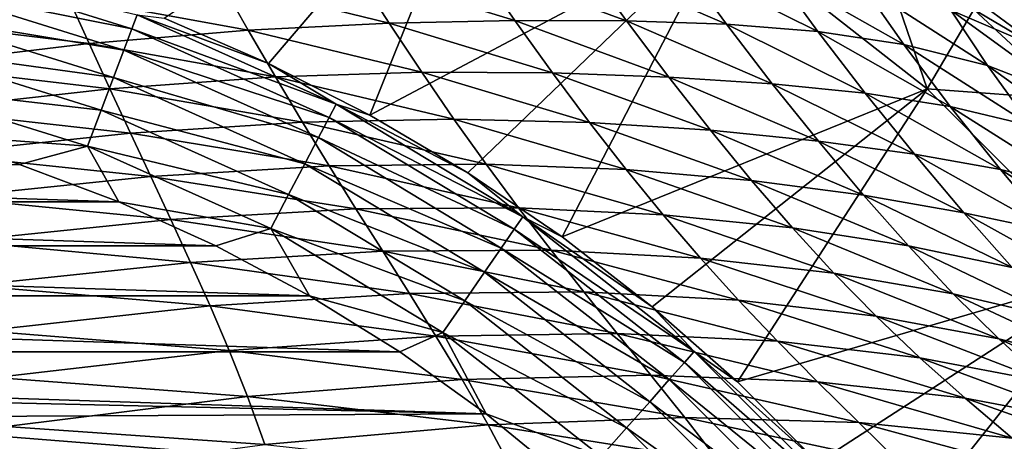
# Model space of a CAD drawing. Header units: metres. Extents: x -90 to 304, y -90 to 74.
# Tile 432 of 570: x 242.79 to 248.04, y 39.03 to 41.28. Entities that reach past the tile are written whole.
import ezdxf

# ---------------------------------------------------------------- set-up
doc = ezdxf.new("R2010")
doc.units = ezdxf.units.M
doc.layers.add('solid_21662050_350', color=7, linetype='CONTINUOUS')

msp = doc.modelspace()

# ---------------------------------------------------------------- linework, layer by layer
at = {"layer": 'solid_21662050_350'}
for points in [[(244.114304, 41.043331, -26.917501), (243.557175, 41.284416, -26.917501), (245.344345, 42.482731, 8.134833)], [(244.655182, 40.767738, -26.917501), (244.114304, 41.043331, -26.917501), (245.344345, 42.482731, 8.134833)], [(244.655182, 40.767738, -26.917501), (245.344345, 42.482731, 8.134833), (246.532745, 41.764313, 8.134833)], [(247.914917, 42.227818, 8.434502), (248.859802, 41.163704, 8.301346), (247.813553, 42.102371, 8.301346)], [(247.914917, 42.227818, 8.434502), (248.974976, 41.2766, 8.434502), (248.859802, 41.163704, 8.301346)], [(247.813553, 42.102371, 8.301346), (248.730438, 41.036758, 8.206315), (247.699692, 41.961338, 8.206315)], [(247.813553, 42.102371, 8.301346), (248.859802, 41.163704, 8.301346), (248.730438, 41.036758, 8.206315)], [(247.699692, 41.961338, 8.206315), (248.595886, 40.90477, 8.151685), (247.581268, 41.814697, 8.151685)], [(247.699692, 41.961338, 8.206315), (248.730438, 41.036758, 8.206315), (248.595886, 40.90477, 8.151685)], [(247.581268, 41.814697, 8.151685), (248.595886, 40.90477, 8.151685), (247.87587, 41.330029, 8.134833)], [(245.177689, 40.458729, -26.917501), (244.655182, 40.767738, -26.917501), (246.532745, 41.764313, 8.134833)], [(245.679764, 40.117519, -26.917501), (245.177689, 40.458729, -26.917501), (246.532745, 41.764313, 8.134833)], [(245.679764, 40.117519, -26.917501), (246.532745, 41.764313, 8.134833), (247.625885, 40.90789, 8.134833)], [(247.625885, 40.90789, 8.134833), (246.532745, 41.764313, 8.134833), (247.328552, 41.780891, 8.134833)], [(247.625885, 40.90789, 8.134833), (247.328552, 41.780891, 8.134833), (247.87587, 41.330029, 8.134833)], [(248.246628, 41.11541, 60.111828), (247.60495, 41.590126, 59.952877), (247.752869, 41.32761, 65.189125)], [(248.246628, 41.11541, 60.111828), (248.149872, 41.330086, 54.64077), (247.60495, 41.590126, 59.952877)], [(242.256012, 41.452976, -27.512096), (242.28508, 41.570911, -27.332626), (243.385895, 41.227879, -27.332626)], [(243.385895, 41.227879, -27.332626), (242.28508, 41.570911, -27.332626), (243.414246, 41.302635, -27.131203)], [(245.428284, 41.27108, 90.937805), (245.225189, 41.563908, 87.264999), (244.582184, 41.531612, 90.856956)], [(246.023804, 41.269234, 87.331863), (245.799927, 41.578899, 83.363678), (245.225189, 41.563908, 87.264999)], [(246.023804, 41.269234, 87.331863), (245.225189, 41.563908, 87.264999), (245.428284, 41.27108, 90.937805)], [(246.556717, 41.252026, 83.42672), (245.799927, 41.578899, 83.363678), (246.023804, 41.269234, 87.331863)], [(246.556717, 41.252026, 83.42672), (246.321747, 41.573147, 79.177605), (245.799927, 41.578899, 83.363678)], [(247.044281, 41.212452, 79.27063), (246.321747, 41.573147, 79.177605), (246.556717, 41.252026, 83.42672)], [(247.044281, 41.212452, 79.27063), (246.809586, 41.537086, 74.755363), (246.321747, 41.573147, 79.177605)], [(247.501389, 41.144562, 74.837257), (246.809586, 41.537086, 74.755363), (247.044281, 41.212452, 79.27063)], [(247.501389, 41.144562, 74.837257), (247.279709, 41.46167, 70.072189), (246.809586, 41.537086, 74.755363)], [(243.045746, 41.396965, 97.15976), (242.049438, 41.52459, 97.10878), (242.122803, 41.275658, 99.943657)], [(244.757904, 41.257729, 94.226044), (244.582184, 41.531612, 90.856956), (243.860092, 41.47818, 94.154663)], [(245.428284, 41.27108, 90.937805), (244.582184, 41.531612, 90.856956), (244.757904, 41.257729, 94.226044)], [(242.218369, 41.30027, -27.661184), (242.256012, 41.452976, -27.512096), (243.342819, 41.114307, -27.512096)], [(243.342819, 41.114307, -27.512096), (242.256012, 41.452976, -27.512096), (243.385895, 41.227879, -27.332626)], [(244.006119, 41.21954, 97.240227), (243.860092, 41.47818, 94.154663), (243.045746, 41.396965, 97.15976)], [(244.757904, 41.257729, 94.226044), (243.860092, 41.47818, 94.154663), (244.006119, 41.21954, 97.240227)], [(247.948441, 41.031006, 70.190834), (247.279709, 41.46167, 70.072189), (247.501389, 41.144562, 74.837257)], [(247.948441, 41.031006, 70.190834), (247.752869, 41.32761, 65.189125), (247.279709, 41.46167, 70.072189)], [(243.157852, 41.148468, 99.999413), (243.045746, 41.396965, 97.15976), (242.122803, 41.275658, 99.943657)], [(244.006119, 41.21954, 97.240227), (243.045746, 41.396965, 97.15976), (243.157852, 41.148468, 99.999413)], [(247.625885, 40.90789, 8.134833), (247.87587, 41.330029, 8.134833), (248.391937, 40.849976, 8.134833)], [(248.402649, 40.854206, 65.346008), (247.752869, 41.32761, 65.189125), (247.948441, 41.031006, 70.190834)], [(248.402649, 40.854206, 65.346008), (248.246628, 41.11541, 60.111828), (247.752869, 41.32761, 65.189125)], [(248.595886, 40.90477, 8.151685), (248.391937, 40.849976, 8.134833), (247.87587, 41.330029, 8.134833)], [(243.157852, 41.148468, 99.999413), (242.122803, 41.275658, 99.943657), (242.194565, 41.032875, 102.580284)], [(242.17392, 41.119965, -27.77289), (242.218369, 41.30027, -27.661184), (243.287048, 40.967251, -27.661184)], [(243.287048, 40.967251, -27.661184), (242.218369, 41.30027, -27.661184), (243.342819, 41.114307, -27.512096)], [(243.385895, 41.227879, -27.332626), (243.414246, 41.302635, -27.131203), (244.474503, 40.825451, -27.131203)], [(243.414246, 41.302635, -27.131203), (243.557175, 41.284416, -26.917501), (244.114304, 41.043331, -26.917501)], [(244.474503, 40.825451, -27.131203), (243.414246, 41.302635, -27.131203), (244.114304, 41.043331, -26.917501)], [(243.342819, 41.114307, -27.512096), (243.385895, 41.227879, -27.332626), (244.437347, 40.754662, -27.332626)], [(244.437347, 40.754662, -27.332626), (243.385895, 41.227879, -27.332626), (244.474503, 40.825451, -27.131203)], [(244.931137, 40.996464, 97.327881), (244.757904, 41.257729, 94.226044), (244.006119, 41.21954, 97.240227)], [(245.628311, 40.992405, 94.324326), (245.428284, 41.27108, 90.937805), (244.757904, 41.257729, 94.226044)], [(245.628311, 40.992405, 94.324326), (244.757904, 41.257729, 94.226044), (244.931137, 40.996464, 97.327881)], [(246.249496, 40.969658, 91.020676), (245.428284, 41.27108, 90.937805), (245.628311, 40.992405, 94.324326)], [(246.249496, 40.969658, 91.020676), (246.023804, 41.269234, 87.331863), (245.428284, 41.27108, 90.937805)], [(246.800858, 40.934494, 87.408012), (246.023804, 41.269234, 87.331863), (246.249496, 40.969658, 91.020676)], [(246.800858, 40.934494, 87.408012), (246.556717, 41.252026, 83.42672), (246.023804, 41.269234, 87.331863)], [(247.296692, 40.883389, 83.529442), (246.556717, 41.252026, 83.42672), (246.800858, 40.934494, 87.408012)], [(247.296692, 40.883389, 83.529442), (247.044281, 41.212452, 79.27063), (246.556717, 41.252026, 83.42672)], [(244.150742, 40.970562, 100.090797), (244.006119, 41.21954, 97.240227), (243.157852, 41.148468, 99.999413)], [(244.931137, 40.996464, 97.327881), (244.006119, 41.21954, 97.240227), (244.150742, 40.970562, 100.090797)], [(247.750076, 40.813446, 79.357384), (247.044281, 41.212452, 79.27063), (247.296692, 40.883389, 83.529442)], [(247.750076, 40.813446, 79.357384), (247.501389, 41.144562, 74.837257), (247.044281, 41.212452, 79.27063)], [(242.124771, 40.920525, -27.841965), (242.17392, 41.119965, -27.77289), (243.221207, 40.793617, -27.77289)], [(243.221207, 40.793617, -27.77289), (242.17392, 41.119965, -27.77289), (243.287048, 40.967251, -27.661184)], [(243.2686, 40.90712, 102.639847), (243.157852, 41.148468, 99.999413), (242.194565, 41.032875, 102.580284)], [(244.150742, 40.970562, 100.090797), (243.157852, 41.148468, 99.999413), (243.2686, 40.90712, 102.639847)], [(248.181213, 40.709682, 74.95697), (247.501389, 41.144562, 74.837257), (247.750076, 40.813446, 79.357384)], [(248.181213, 40.709682, 74.95697), (247.948441, 41.031006, 70.190834), (247.501389, 41.144562, 74.837257)], [(243.287048, 40.967251, -27.661184), (243.342819, 41.114307, -27.512096), (244.380905, 40.64711, -27.512096)], [(244.380905, 40.64711, -27.512096), (243.342819, 41.114307, -27.512096), (244.437347, 40.754662, -27.332626)], [(243.2686, 40.90712, 102.639847), (242.194565, 41.032875, 102.580284), (242.264862, 40.795227, 105.055084)], [(244.474503, 40.825451, -27.131203), (244.114304, 41.043331, -26.917501), (244.655182, 40.767738, -26.917501)], [(248.607086, 40.556591, 70.346466), (247.948441, 41.031006, 70.190834), (248.181213, 40.709682, 74.95697)], [(248.607086, 40.556591, 70.346466), (248.402649, 40.854206, 65.346008), (247.948441, 41.031006, 70.190834)], [(243.221207, 40.793617, -27.77289), (243.287048, 40.967251, -27.661184), (244.307816, 40.507847, -27.661184)], [(244.294449, 40.729916, 102.741142), (244.150742, 40.970562, 100.090797), (243.2686, 40.90712, 102.639847)], [(244.307816, 40.507847, -27.661184), (243.287048, 40.967251, -27.661184), (244.380905, 40.64711, -27.512096)], [(245.103027, 40.746334, 100.195389), (244.931137, 40.996464, 97.327881), (244.150742, 40.970562, 100.090797)], [(245.103027, 40.746334, 100.195389), (244.150742, 40.970562, 100.090797), (244.294449, 40.729916, 102.741142)], [(245.825363, 40.728062, 97.446732), (244.931137, 40.996464, 97.327881), (245.103027, 40.746334, 100.195389)], [(245.825363, 40.728062, 97.446732), (245.628311, 40.992405, 94.324326), (244.931137, 40.996464, 97.327881)], [(246.471298, 40.686069, 94.428223), (245.628311, 40.992405, 94.324326), (245.825363, 40.728062, 97.446732)], [(246.471298, 40.686069, 94.428223), (246.249496, 40.969658, 91.020676), (245.628311, 40.992405, 94.324326)], [(247.046555, 40.628357, 91.11541), (246.249496, 40.969658, 91.020676), (246.471298, 40.686069, 94.428223)], [(247.046555, 40.628357, 91.11541), (246.800858, 40.934494, 87.408012), (246.249496, 40.969658, 91.020676)], [(243.148361, 40.601559, -27.841965), (242.242661, 40.669079, -27.865166), (242.124771, 40.920525, -27.841965)], [(243.148361, 40.601559, -27.841965), (242.124771, 40.920525, -27.841965), (243.221207, 40.793617, -27.77289)], [(243.378143, 40.671726, 105.116699), (243.2686, 40.90712, 102.639847), (242.264862, 40.795227, 105.055084)], [(244.294449, 40.729916, 102.741142), (243.2686, 40.90712, 102.639847), (243.378143, 40.671726, 105.116699)], [(246.159424, 39.745457, -26.917501), (245.679764, 40.117519, -26.917501), (247.625885, 40.90789, 8.134833)], [(246.614761, 39.344013, -26.917501), (246.159424, 39.745457, -26.917501), (247.625885, 40.90789, 8.134833)], [(246.614761, 39.344013, -26.917501), (247.625885, 40.90789, 8.134833), (248.60788, 39.925911, 8.134833)], [(247.55864, 40.558479, 87.52597), (246.800858, 40.934494, 87.408012), (247.046555, 40.628357, 91.11541)], [(247.55864, 40.558479, 87.52597), (247.296692, 40.883389, 83.529442), (246.800858, 40.934494, 87.408012)], [(248.60788, 39.925911, 8.134833), (247.625885, 40.90789, 8.134833), (248.391937, 40.849976, 8.134833)], [(248.017227, 40.477623, 83.62706), (247.296692, 40.883389, 83.529442), (247.55864, 40.558479, 87.52597)], [(248.017227, 40.477623, 83.62706), (247.750076, 40.813446, 79.357384), (247.296692, 40.883389, 83.529442)], [(244.437347, 40.754662, -27.332626), (244.474503, 40.825451, -27.131203), (245.469513, 40.223949, -27.131203)], [(244.474503, 40.825451, -27.131203), (244.655182, 40.767738, -26.917501), (245.177689, 40.458729, -26.917501)], [(245.469513, 40.223949, -27.131203), (244.474503, 40.825451, -27.131203), (245.177689, 40.458729, -26.917501)], [(248.441757, 40.373402, 79.483994), (247.750076, 40.813446, 79.357384), (248.017227, 40.477623, 83.62706)], [(248.441757, 40.373402, 79.483994), (248.181213, 40.709682, 74.95697), (247.750076, 40.813446, 79.357384)], [(243.378143, 40.671726, 105.116699), (242.264862, 40.795227, 105.055084), (242.33374, 40.561089, 107.398232)], [(243.148361, 40.601559, -27.841965), (243.221207, 40.793617, -27.77289), (244.221512, 40.343418, -27.77289)], [(244.221512, 40.343418, -27.77289), (243.221207, 40.793617, -27.77289), (244.307816, 40.507847, -27.661184)], [(244.380905, 40.64711, -27.512096), (244.437347, 40.754662, -27.332626), (245.424088, 40.158154, -27.332626)], [(245.424088, 40.158154, -27.332626), (244.437347, 40.754662, -27.332626), (245.469513, 40.223949, -27.131203)], [(244.437683, 40.496235, 105.225632), (244.294449, 40.729916, 102.741142), (243.378143, 40.671726, 105.116699)], [(245.274628, 40.505856, 102.861488), (245.103027, 40.746334, 100.195389), (244.294449, 40.729916, 102.741142)], [(245.274628, 40.505856, 102.861488), (244.294449, 40.729916, 102.741142), (244.437683, 40.496235, 105.225632)], [(246.021317, 40.476414, 100.335701), (245.103027, 40.746334, 100.195389), (245.274628, 40.505856, 102.861488)], [(246.021317, 40.476414, 100.335701), (245.825363, 40.728062, 97.446732), (245.103027, 40.746334, 100.195389)], [(246.689957, 40.418549, 97.575279), (245.825363, 40.728062, 97.446732), (246.021317, 40.476414, 100.335701)], [(246.689957, 40.418549, 97.575279), (246.471298, 40.686069, 94.428223), (245.825363, 40.728062, 97.446732)], [(243.148361, 40.601559, -27.841965), (242.785248, 40.504478, -27.865166), (242.242661, 40.669079, -27.865166)], [(243.486435, 40.440491, 107.459862), (243.378143, 40.671726, 105.116699), (242.33374, 40.561089, 107.398232)], [(244.437683, 40.496235, 105.225632), (243.378143, 40.671726, 105.116699), (243.486435, 40.440491, 107.459862)], [(244.307816, 40.507847, -27.661184), (244.380905, 40.64711, -27.512096), (245.355087, 40.058189, -27.512096)], [(245.355087, 40.058189, -27.512096), (244.380905, 40.64711, -27.512096), (245.424088, 40.158154, -27.332626)], [(247.287811, 40.340015, 94.547279), (246.471298, 40.686069, 94.428223), (246.689957, 40.418549, 97.575279)], [(247.287811, 40.340015, 94.547279), (247.046555, 40.628357, 91.11541), (246.471298, 40.686069, 94.428223)], [(243.148361, 40.601559, -27.841965), (243.315933, 40.304726, -27.865166), (242.785248, 40.504478, -27.865166)], [(244.126053, 40.161537, -27.841965), (243.315933, 40.304726, -27.865166), (243.148361, 40.601559, -27.841965)], [(244.126053, 40.161537, -27.841965), (243.148361, 40.601559, -27.841965), (244.221512, 40.343418, -27.77289)], [(247.82196, 40.246292, 91.25441), (247.046555, 40.628357, 91.11541), (247.287811, 40.340015, 94.547279)], [(247.82196, 40.246292, 91.25441), (247.55864, 40.558479, 87.52597), (247.046555, 40.628357, 91.11541)], [(243.486435, 40.440491, 107.459862), (242.33374, 40.561089, 107.398232), (242.40123, 40.328358, 109.635048)], [(248.294296, 40.146408, 87.640762), (247.55864, 40.558479, 87.52597), (247.82196, 40.246292, 91.25441)], [(248.294296, 40.146408, 87.640762), (248.017227, 40.477623, 83.62706), (247.55864, 40.558479, 87.52597)], [(236.684067, 40.304726, -27.865166), (237.214752, 40.504478, -27.865166), (243.315933, 40.304726, -27.865166)], [(237.214752, 40.504478, -27.865166), (242.785248, 40.504478, -27.865166), (243.315933, 40.304726, -27.865166)], [(244.580597, 40.267582, 107.573532), (244.437683, 40.496235, 105.225632), (243.486435, 40.440491, 107.459862)], [(244.221512, 40.343418, -27.77289), (244.307816, 40.507847, -27.661184), (245.265747, 39.928753, -27.661184)], [(245.265747, 39.928753, -27.661184), (244.307816, 40.507847, -27.661184), (245.355087, 40.058189, -27.512096)], [(245.447006, 40.273502, 105.358772), (245.274628, 40.505856, 102.861488), (244.437683, 40.496235, 105.225632)], [(245.447006, 40.273502, 105.358772), (244.437683, 40.496235, 105.225632), (244.580597, 40.267582, 107.573532)], [(246.218063, 40.235817, 103.021912), (245.274628, 40.505856, 102.861488), (245.447006, 40.273502, 105.358772)], [(246.218063, 40.235817, 103.021912), (246.021317, 40.476414, 100.335701), (245.274628, 40.505856, 102.861488)], [(243.593307, 40.211193, 109.694939), (243.486435, 40.440491, 107.459862), (242.40123, 40.328358, 109.635048)], [(244.580597, 40.267582, 107.573532), (243.486435, 40.440491, 107.459862), (243.593307, 40.211193, 109.694939)], [(245.469513, 40.223949, -27.131203), (245.177689, 40.458729, -26.917501), (245.679764, 40.117519, -26.917501)], [(246.908264, 40.16531, 100.489845), (246.021317, 40.476414, 100.335701), (246.218063, 40.235817, 103.021912)], [(246.908264, 40.16531, 100.489845), (246.689957, 40.418549, 97.575279), (246.021317, 40.476414, 100.335701)], [(248.721344, 40.032154, 83.766754), (248.017227, 40.477623, 83.62706), (248.294296, 40.146408, 87.640762)], [(248.721344, 40.032154, 83.766754), (248.441757, 40.373402, 79.483994), (248.017227, 40.477623, 83.62706)], [(247.52623, 40.069424, 97.722633), (246.689957, 40.418549, 97.575279), (246.908264, 40.16531, 100.489845)], [(247.52623, 40.069424, 97.722633), (247.287811, 40.340015, 94.547279), (246.689957, 40.418549, 97.575279)], [(243.593307, 40.211193, 109.694939), (242.40123, 40.328358, 109.635048), (242.467316, 40.094921, 111.790733)], [(244.126053, 40.161537, -27.841965), (244.221512, 40.343418, -27.77289), (245.160263, 39.775925, -27.77289)], [(245.160263, 39.775925, -27.77289), (244.221512, 40.343418, -27.77289), (245.265747, 39.928753, -27.661184)], [(248.080627, 39.953651, 94.713455), (247.287811, 40.340015, 94.547279), (247.52623, 40.069424, 97.722633)], [(248.080627, 39.953651, 94.713455), (247.82196, 40.246292, 91.25441), (247.287811, 40.340015, 94.547279)], [(236.167603, 40.070698, -27.865166), (236.684067, 40.304726, -27.865166), (243.832397, 40.070698, -27.865166)], [(236.684067, 40.304726, -27.865166), (243.315933, 40.304726, -27.865166), (243.832397, 40.070698, -27.865166)], [(244.126053, 40.161537, -27.841965), (243.832397, 40.070698, -27.865166), (243.315933, 40.304726, -27.865166)], [(244.723145, 40.04163, 109.810616), (244.580597, 40.267582, 107.573532), (243.593307, 40.211193, 109.694939)], [(245.620789, 40.047211, 107.71566), (245.447006, 40.273502, 105.358772), (244.580597, 40.267582, 107.573532)], [(245.620789, 40.047211, 107.71566), (244.580597, 40.267582, 107.573532), (244.723145, 40.04163, 109.810616)], [(245.424088, 40.158154, -27.332626), (245.469513, 40.223949, -27.131203), (246.38475, 39.506901, -27.131203)], [(246.417465, 40.004589, 105.535767), (245.447006, 40.273502, 105.358772), (245.620789, 40.047211, 107.71566)], [(246.417465, 40.004589, 105.535767), (246.218063, 40.235817, 103.021912), (245.447006, 40.273502, 105.358772)], [(245.469513, 40.223949, -27.131203), (245.679764, 40.117519, -26.917501), (246.159424, 39.745457, -26.917501)], [(246.38475, 39.506901, -27.131203), (245.469513, 40.223949, -27.131203), (246.159424, 39.745457, -26.917501)], [(247.129013, 39.924557, 103.199959), (246.218063, 40.235817, 103.021912), (246.417465, 40.004589, 105.535767)], [(247.129013, 39.924557, 103.199959), (246.908264, 40.16531, 100.489845), (246.218063, 40.235817, 103.021912)], [(248.572754, 39.829113, 91.392982), (247.82196, 40.246292, 91.25441), (248.080627, 39.953651, 94.713455)], [(248.572754, 39.829113, 91.392982), (248.294296, 40.146408, 87.640762), (247.82196, 40.246292, 91.25441)], [(243.698608, 39.981594, 111.847466), (243.593307, 40.211193, 109.694939), (242.467316, 40.094921, 111.790733)], [(244.723145, 40.04163, 109.810616), (243.593307, 40.211193, 109.694939), (243.698608, 39.981594, 111.847466)], [(244.126053, 40.161537, -27.841965), (244.332443, 39.803398, -27.865166), (243.832397, 40.070698, -27.865166)], [(245.043579, 39.606876, -27.841965), (244.332443, 39.803398, -27.865166), (244.126053, 40.161537, -27.841965)], [(245.043579, 39.606876, -27.841965), (244.126053, 40.161537, -27.841965), (245.160263, 39.775925, -27.77289)], [(245.355087, 40.058189, -27.512096), (245.424088, 40.158154, -27.332626), (246.331741, 39.447056, -27.332626)], [(246.331741, 39.447056, -27.332626), (245.424088, 40.158154, -27.332626), (246.38475, 39.506901, -27.131203)], [(247.765549, 39.814648, 100.666458), (246.908264, 40.16531, 100.489845), (247.129013, 39.924557, 103.199959)], [(247.765549, 39.814648, 100.666458), (247.52623, 40.069424, 97.722633), (246.908264, 40.16531, 100.489845)], [(235.667557, 39.803398, -27.865166), (236.167603, 40.070698, -27.865166), (244.332443, 39.803398, -27.865166)], [(236.167603, 40.070698, -27.865166), (243.832397, 40.070698, -27.865166), (244.332443, 39.803398, -27.865166)], [(243.698608, 39.981594, 111.847466), (242.467316, 40.094921, 111.790733), (242.531998, 39.858658, 113.890434)], [(248.33728, 39.680298, 97.920128), (247.52623, 40.069424, 97.722633), (247.765549, 39.814648, 100.666458)], [(248.33728, 39.680298, 97.920128), (248.080627, 39.953651, 94.713455), (247.52623, 40.069424, 97.722633)], [(244.865311, 39.816048, 111.962608), (244.723145, 40.04163, 109.810616), (243.698608, 39.981594, 111.847466)], [(245.79628, 39.824596, 109.957962), (245.620789, 40.047211, 107.71566), (244.723145, 40.04163, 109.810616)], [(245.79628, 39.824596, 109.957962), (244.723145, 40.04163, 109.810616), (244.865311, 39.816048, 111.962608)], [(245.265747, 39.928753, -27.661184), (245.355087, 40.058189, -27.512096), (246.25119, 39.35614, -27.512096)], [(246.25119, 39.35614, -27.512096), (245.355087, 40.058189, -27.512096), (246.331741, 39.447056, -27.332626)], [(246.620697, 39.780571, 107.904694), (245.620789, 40.047211, 107.71566), (245.79628, 39.824596, 109.957962)], [(246.620697, 39.780571, 107.904694), (246.417465, 40.004589, 105.535767), (245.620789, 40.047211, 107.71566)], [(243.802139, 39.749443, 113.942879), (243.698608, 39.981594, 111.847466), (242.531998, 39.858658, 113.890434)], [(244.865311, 39.816048, 111.962608), (243.698608, 39.981594, 111.847466), (243.802139, 39.749443, 113.942879)], [(247.354889, 39.694462, 105.733459), (246.417465, 40.004589, 105.535767), (246.620697, 39.780571, 107.904694)], [(247.354889, 39.694462, 105.733459), (247.129013, 39.924557, 103.199959), (246.417465, 40.004589, 105.535767)], [(245.160263, 39.775925, -27.77289), (245.265747, 39.928753, -27.661184), (246.146896, 39.238415, -27.661184)], [(246.146896, 39.238415, -27.661184), (245.265747, 39.928753, -27.661184), (246.25119, 39.35614, -27.512096)], [(247.044006, 38.914768, -26.917501), (246.614761, 39.344013, -26.917501), (248.60788, 39.925911, 8.134833)], [(247.445465, 38.459419, -26.917501), (247.044006, 38.914768, -26.917501), (248.60788, 39.925911, 8.134833)], [(248.009552, 39.573765, 103.403732), (247.129013, 39.924557, 103.199959), (247.354889, 39.694462, 105.733459)], [(248.009552, 39.573765, 103.403732), (247.765549, 39.814648, 100.666458), (247.129013, 39.924557, 103.199959)], [(247.445465, 38.459419, -26.917501), (248.60788, 39.925911, 8.134833), (249.46431, 38.832737, 8.134833)], [(243.802139, 39.749443, 113.942879), (242.531998, 39.858658, 113.890434), (242.595139, 39.617149, 115.956886)], [(235.186035, 39.503941, -27.865166), (235.667557, 39.803398, -27.865166), (244.813965, 39.503941, -27.865166)], [(235.667557, 39.803398, -27.865166), (244.332443, 39.803398, -27.865166), (244.813965, 39.503941, -27.865166)], [(245.007004, 39.588482, 114.055145), (244.865311, 39.816048, 111.962608), (243.802139, 39.749443, 113.942879)], [(245.043579, 39.606876, -27.841965), (244.813965, 39.503941, -27.865166), (244.332443, 39.803398, -27.865166)], [(245.973785, 39.60326, 112.11142), (245.79628, 39.824596, 109.957962), (244.865311, 39.816048, 111.962608)], [(245.973785, 39.60326, 112.11142), (244.865311, 39.816048, 111.962608), (245.007004, 39.588482, 114.055145)], [(246.828552, 39.561325, 110.154465), (245.79628, 39.824596, 109.957962), (245.973785, 39.60326, 112.11142)], [(246.828552, 39.561325, 110.154465), (246.620697, 39.780571, 107.904694), (245.79628, 39.824596, 109.957962)], [(248.596725, 39.424179, 100.89608), (247.765549, 39.814648, 100.666458), (248.009552, 39.573765, 103.403732)], [(248.596725, 39.424179, 100.89608), (248.33728, 39.680298, 97.920128), (247.765549, 39.814648, 100.666458)], [(243.903397, 39.512142, 116.004364), (243.802139, 39.749443, 113.942879), (242.595139, 39.617149, 115.956886)], [(245.007004, 39.588482, 114.055145), (243.802139, 39.749443, 113.942879), (243.903397, 39.512142, 116.004364)], [(245.043579, 39.606876, -27.841965), (245.160263, 39.775925, -27.77289), (246.023758, 39.099415, -27.77289)], [(246.023758, 39.099415, -27.77289), (245.160263, 39.775925, -27.77289), (246.146896, 39.238415, -27.661184)], [(247.587723, 39.472778, 108.116753), (246.620697, 39.780571, 107.904694), (246.828552, 39.561325, 110.154465)], [(247.587723, 39.472778, 108.116753), (247.354889, 39.694462, 105.733459), (246.620697, 39.780571, 107.904694)], [(246.38475, 39.506901, -27.131203), (246.159424, 39.745457, -26.917501), (246.614761, 39.344013, -26.917501)], [(248.261841, 39.344799, 105.959496), (247.354889, 39.694462, 105.733459), (247.587723, 39.472778, 108.116753)], [(248.261841, 39.344799, 105.959496), (248.009552, 39.573765, 103.403732), (247.354889, 39.694462, 105.733459)], [(243.903397, 39.512142, 116.004364), (242.595139, 39.617149, 115.956886), (242.656403, 39.367573, 118.009666)], [(245.043579, 39.606876, -27.841965), (245.274841, 39.173656, -27.865166), (244.813965, 39.503941, -27.865166)], [(246.15361, 39.380787, 114.201736), (245.973785, 39.60326, 112.11142), (245.007004, 39.588482, 114.055145)], [(245.887543, 38.945667, -27.841965), (245.274841, 39.173656, -27.865166), (245.043579, 39.606876, -27.841965)], [(245.887543, 38.945667, -27.841965), (245.043579, 39.606876, -27.841965), (246.023758, 39.099415, -27.77289)], [(247.04187, 39.344414, 112.310791), (245.973785, 39.60326, 112.11142), (246.15361, 39.380787, 114.201736)], [(247.04187, 39.344414, 112.310791), (246.828552, 39.561325, 110.154465), (245.973785, 39.60326, 112.11142)], [(245.147461, 39.356152, 116.111763), (245.007004, 39.588482, 114.055145), (243.903397, 39.512142, 116.004364)], [(246.15361, 39.380787, 114.201736), (245.007004, 39.588482, 114.055145), (245.147461, 39.356152, 116.111763)], [(247.828857, 39.25705, 110.375481), (246.828552, 39.561325, 110.154465), (247.04187, 39.344414, 112.310791)], [(247.828857, 39.25705, 110.375481), (247.587723, 39.472778, 108.116753), (246.828552, 39.561325, 110.154465)], [(248.863785, 39.183239, 103.662941), (248.009552, 39.573765, 103.403732), (248.261841, 39.344799, 105.959496)], [(248.863785, 39.183239, 103.662941), (248.596725, 39.424179, 100.89608), (248.009552, 39.573765, 103.403732)], [(235.186035, 39.503941, -27.865166), (245.274841, 39.173656, -27.865166), (240.477692, 39.28368, -27.865166)], [(235.186035, 39.503941, -27.865166), (244.813965, 39.503941, -27.865166), (245.274841, 39.173656, -27.865166)], [(244.001358, 39.26664, 118.052269), (243.903397, 39.512142, 116.004364), (242.656403, 39.367573, 118.009666)], [(245.147461, 39.356152, 116.111763), (243.903397, 39.512142, 116.004364), (244.001358, 39.26664, 118.052269)], [(246.331741, 39.447056, -27.332626), (246.38475, 39.506901, -27.131203), (247.206894, 38.684757, -27.131203)], [(246.38475, 39.506901, -27.131203), (246.614761, 39.344013, -26.917501), (247.044006, 38.914768, -26.917501)], [(247.206894, 38.684757, -27.131203), (246.38475, 39.506901, -27.131203), (247.044006, 38.914768, -26.917501)], [(246.25119, 39.35614, -27.512096), (246.331741, 39.447056, -27.332626), (247.147064, 38.631741, -27.332626)], [(247.147064, 38.631741, -27.332626), (246.331741, 39.447056, -27.332626), (247.206894, 38.684757, -27.131203)], [(248.524902, 39.125454, 108.359077), (247.587723, 39.472778, 108.116753), (247.828857, 39.25705, 110.375481)], [(248.524902, 39.125454, 108.359077), (248.261841, 39.344799, 105.959496), (247.587723, 39.472778, 108.116753)], [(244.001358, 39.26664, 118.052269), (242.656403, 39.367573, 118.009666), (242.715408, 39.10709, 120.068153)], [(245.285141, 39.11578, 118.153618), (245.147461, 39.356152, 116.111763), (244.001358, 39.26664, 118.052269)], [(246.334869, 39.154213, 116.252769), (246.15361, 39.380787, 114.201736), (245.147461, 39.356152, 116.111763)], [(246.334869, 39.154213, 116.252769), (245.147461, 39.356152, 116.111763), (245.285141, 39.11578, 118.153618)], [(246.146896, 39.238415, -27.661184), (246.25119, 39.35614, -27.512096), (247.056137, 38.551193, -27.512096)], [(247.261353, 39.127369, 114.399353), (246.15361, 39.380787, 114.201736), (246.334869, 39.154213, 116.252769)], [(247.261353, 39.127369, 114.399353), (247.04187, 39.344414, 112.310791), (246.15361, 39.380787, 114.201736)], [(247.056137, 38.551193, -27.512096), (246.25119, 39.35614, -27.512096), (247.147064, 38.631741, -27.332626)], [(248.079651, 39.04483, 112.535255), (247.04187, 39.344414, 112.310791), (247.261353, 39.127369, 114.399353)], [(248.079651, 39.04483, 112.535255), (247.828857, 39.25705, 110.375481), (247.04187, 39.344414, 112.310791)], [(245.274841, 39.173656, -27.865166), (241.424194, 39.153587, -27.865166), (240.477692, 39.28368, -27.865166)], [(244.095016, 39.009869, 120.106766), (244.001358, 39.26664, 118.052269), (242.715408, 39.10709, 120.068153)], [(245.285141, 39.11578, 118.153618), (244.001358, 39.26664, 118.052269), (244.095016, 39.009869, 120.106766)], [(246.023758, 39.099415, -27.77289), (246.146896, 39.238415, -27.661184), (246.938416, 38.446899, -27.661184)], [(246.938416, 38.446899, -27.661184), (246.146896, 39.238415, -27.661184), (247.056137, 38.551193, -27.512096)], [(248.800659, 38.913288, 110.627945), (247.828857, 39.25705, 110.375481), (248.079651, 39.04483, 112.535255)], [(248.800659, 38.913288, 110.627945), (248.524902, 39.125454, 108.359077), (247.828857, 39.25705, 110.375481)], [(245.274841, 39.173656, -27.865166), (245.713135, 38.813923, -27.865166), (241.424194, 39.153587, -27.865166)], [(245.887543, 38.945667, -27.841965), (245.713135, 38.813923, -27.865166), (245.274841, 39.173656, -27.865166)], [(245.713135, 38.813923, -27.865166), (242.344147, 38.895832, -27.865166), (241.424194, 39.153587, -27.865166)], [(246.515503, 38.920021, 118.286514), (246.334869, 39.154213, 116.252769), (245.285141, 39.11578, 118.153618)], [(247.486008, 38.907043, 116.444374), (246.334869, 39.154213, 116.252769), (246.515503, 38.920021, 118.286514)], [(247.486008, 38.907043, 116.444374), (247.261353, 39.127369, 114.399353), (246.334869, 39.154213, 116.252769)], [(248.341309, 38.833603, 114.621681), (247.261353, 39.127369, 114.399353), (247.486008, 38.907043, 116.444374)], [(248.341309, 38.833603, 114.621681), (248.079651, 39.04483, 112.535255), (247.261353, 39.127369, 114.399353)], [(244.095016, 39.009869, 120.106766), (242.715408, 39.10709, 120.068153), (242.771835, 38.832855, 122.151726)], [(245.418457, 38.864052, 120.201744), (245.285141, 39.11578, 118.153618), (244.095016, 39.009869, 120.106766)], [(246.515503, 38.920021, 118.286514), (245.285141, 39.11578, 118.153618), (245.418457, 38.864052, 120.201744)], [(245.887543, 38.945667, -27.841965), (246.023758, 39.099415, -27.77289), (246.799423, 38.323757, -27.77289)], [(246.799423, 38.323757, -27.77289), (246.023758, 39.099415, -27.77289), (246.938416, 38.446899, -27.661184)]]:
    msp.add_3dface(points, dxfattribs=at)

doc.saveas('drawing.dxf')
